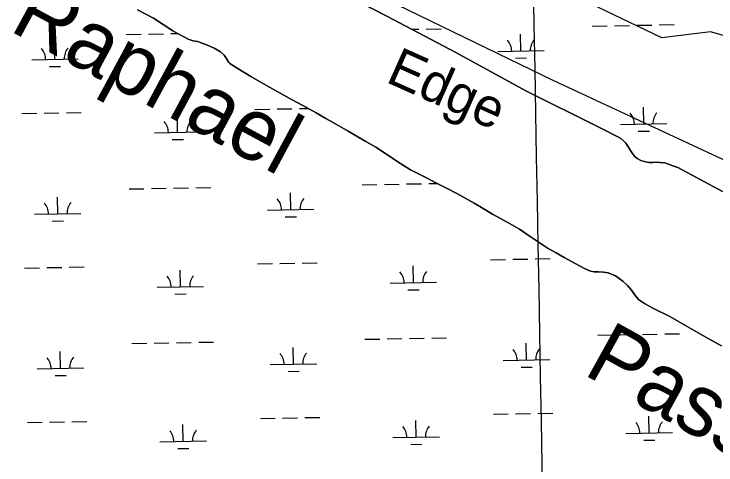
# Model space of a CAD drawing. Extents: x 3914892 to 3953151, y 242587 to 268572.
# Drawn here: x 3944486 to 3945998, y 255312 to 256282 of the extents above; entities that cross this region are included whole.
import ezdxf

# ---------------------------------------------------------------- set-up
doc = ezdxf.new("R2010")
doc.units = 0
for name, color, linetype in [('V-GRID-MAJR', 7, 'Continuous'), ('V-RIVR-IDEN', 7, 'Continuous'), ('V-SITE-VEGE', 7, 'Continuous'), ('V-TOPO-SHOR', 7, 'Continuous'), ('V-WETL-SWMP', 7, 'Continuous')]:
    doc.layers.add(name, color=color, linetype=linetype)

msp = doc.modelspace()

# ---------------------------------------------------------------- linework, layer by layer
at = {"layer": 'V-GRID-MAJR'}
msp.add_spline([(3945747.7320000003, 248496.181), (3945637.58, 254554.14), (3945527.394, 260614.022), (3945417.207, 266673.895), (3945417.1720000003, 266675.828)], degree=3, dxfattribs=at)
at = {"layer": 'V-SITE-VEGE'}
for points in [[(3944759.9378782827, 256570.00442922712), (3945646.8799144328, 256139.57667638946), (3946207.740319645, 255878.71137163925)], [(3946077.3076672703, 256217.8362678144), (3945986.004810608, 256243.92279828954), (3945881.6586887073, 256230.87953305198), (3945229.495426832, 256543.91789875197)]]:
    msp.add_lwpolyline(points, dxfattribs=at)
at = {"layer": 'V-TOPO-SHOR'}
for points in [[(3945132.261, 256358.837), (3945289.021, 256277.80000000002), (3945437.548, 256199.689), (3945588.24, 256117.038), (3945744.181, 256039.80000000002), (3945792.5300000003, 256014.82200000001), (3945799.2860000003, 256008.641), (3945803.737, 256003.94700000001), (3945809.571, 255995.659), (3945814.057, 255988.681), (3945818.157, 255981.89), (3945822.81, 255976.248), (3945828.407, 255971.192), (3945836.279, 255966.741), (3945846.407, 255964.228), (3945854.044, 255962.81900000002), (3945861.279, 255962.737), (3945869.6520000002, 255963.053), (3945877.268, 255962.977), (3945887.95, 255961.61500000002), (3945895.413, 255959.06100000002), (3945905.363, 255955.784), (3945916.0840000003, 255951.756), (3946012.045, 255900.46)], [(3946009.921, 255567.807), (3945987.457, 255580.41700000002), (3945959.424, 255596.178), (3945898.7430000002, 255630.869), (3945862.105, 255649.168), (3945843.8710000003, 255658.984), (3945831.176, 255667.741), (3945824.768, 255676.021), (3945816.406, 255687.701), (3945807.3000000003, 255698.226), (3945797.265, 255707.21300000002), (3945781.291, 255718.778), (3945765.773, 255725.208), (3945755.846, 255726.96300000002), (3945744.7970000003, 255727.369), (3945735.846, 255727.61500000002), (3945727.449, 255729.011), (3945716.144, 255733.791), (3945703.864, 255740.271), (3945671.231, 255758.05800000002), (3945653.565, 255768.075), (3945636.864, 255777.342), (3945613.019, 255793.16700000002), (3945593.782, 255806.39500000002), (3945575.127, 255818.872), (3945553.4220000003, 255831.682), (3945534.222, 255842.43600000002), (3945516.759, 255851.693), (3945496.782, 255863.38700000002), (3945477.3740000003, 255875.47), (3945439.561, 255895.84600000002), (3945417.873, 255907.513), (3945396.3850000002, 255918.42500000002), (3945372.792, 255930.25400000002), (3945339.984, 255947.087), (3945312.882, 255964.196), (3945288.265, 255980.77000000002), (3945265.77, 255995.473), (3945243.687, 256008.086), (3945206.046, 256029.797), (3945181.843, 256044.094), (3945158.037, 256057.255), (3945137.291, 256069.698), (3945108.502, 256085.06900000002), (3945085.464, 256097.858), (3945029.986, 256128.439), (3944995.9990000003, 256147.53900000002), (3944966.789, 256165.758), (3944951.224, 256175.424), (3944948.711, 256177.861), (3944944.6070000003, 256185.033), (3944939.145, 256193.711), (3944930.656, 256201.198), (3944918.3680000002, 256208.057), (3944903.035, 256214.871), (3944889.434, 256220.568), (3944881.592, 256222.926), (3944872.048, 256224.496), (3944861.333, 256228.144), (3944854.614, 256231.851), (3944838.111, 256240.551), (3944828.127, 256246.113), (3944786.591, 256273.66700000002), (3944752.433, 256291.62)]]:
    msp.add_lwpolyline(points, dxfattribs=at)
at = {"layer": 'V-WETL-SWMP'}
for p, q in [((3945289.0209999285, 256277.8000002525), (3945132.262000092, 256358.83599967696)), ((3944752.433, 256291.62), (3944786.591, 256273.66600000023)), ((3944786.591, 256273.66600000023), (3944828.127, 256246.11200000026)), ((3945437.548999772, 256199.6880008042), (3945289.0209999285, 256277.8000002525)), ((3945731.661831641, 256256.3151337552), (3945763.656711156, 256256.88757109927)), ((3945779.6541509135, 256257.1737897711), (3945811.649030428, 256257.7462271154)), ((3945827.6464701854, 256258.03244578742), (3945859.6413496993, 256258.6048831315)), ((3945875.638789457, 256258.89110180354), (3945907.6336689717, 256259.46353914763)), ((3944828.127, 256246.11200000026), (3944838.11, 256240.551)), ((3945343.0931530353, 256249.36304561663), (3945357.813662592, 256249.62641805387)), ((3945373.8111023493, 256249.9126367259), (3945405.805981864, 256250.48507407)), ((3944728.0064721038, 256238.3581754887), (3944760.001351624, 256238.9306128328)), ((3944775.998791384, 256239.21683150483), (3944807.993670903, 256239.78926884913)), ((3944823.9911106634, 256240.0754875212), (3944838.5189252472, 256240.33541235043)), ((3944838.11, 256240.551), (3944854.614, 256231.85)), ((3944854.614, 256231.85), (3944861.333, 256228.14400000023)), ((3944861.333, 256228.14400000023), (3944872.049, 256224.49700000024)), ((3945578.002275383, 256202.81580854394), (3945577.358283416, 256238.81004792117)), ((3944574.346915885, 256184.8588501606), (3944573.7029238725, 256220.85308962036)), ((3944872.049, 256224.497), (3944881.591, 256222.92600000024)), ((3944881.591, 256222.92600000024), (3944889.433, 256220.56900000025)), ((3944889.433, 256220.56900000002), (3944903.035, 256214.87100000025)), ((3944903.035, 256214.87100000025), (3944918.3680000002, 256208.05700000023)), ((3944918.3680000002, 256208.057), (3944930.6550000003, 256201.198)), ((3944930.6550000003, 256201.19800000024), (3944939.145, 256193.71000000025)), ((3945588.239999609, 256117.03800137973), (3945437.548999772, 256199.6880008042)), ((3945528.010276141, 256201.92137519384), (3945627.994274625, 256203.710241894)), ((3944524.354916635, 256183.96441681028), (3944624.3389151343, 256185.75328351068)), ((3944939.145, 256193.71000000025), (3944944.606, 256185.034)), ((3944944.606, 256185.034), (3944948.711, 256177.86100000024)), ((3945566.280235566, 256187.17261376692), (3945590.2763952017, 256187.6019417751)), ((3944562.624876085, 256169.21565534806), (3944586.621035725, 256169.64498335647)), ((3944948.711, 256177.86100000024), (3944951.223, 256175.424)), ((3944951.223, 256175.424), (3944966.789, 256165.757)), ((3944966.789, 256165.757), (3944996, 256147.53800000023)), ((3944996, 256147.53800000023), (3945029.985, 256128.439)), ((3945029.985, 256128.439), (3945085.464, 256097.858)), ((3945744.179999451, 256039.79900193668), (3945588.239999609, 256117.03800137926)), ((3945085.464, 256097.858), (3945108.502, 256085.068)), ((3945004.8432740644, 256077.1106148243), (3945036.8381535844, 256077.68305216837)), ((3945052.8355933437, 256077.9692708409), (3945084.830472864, 256078.54170818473)), ((3945100.827912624, 256078.827926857), (3945119.561862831, 256079.16310588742)), ((3945108.502, 256085.068), (3945137.29, 256069.698)), ((3945842.2919368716, 256045.65645081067), (3945841.6479449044, 256081.65069018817)), ((3944503.015586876, 256068.13214974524), (3944535.0104663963, 256068.7045870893)), ((3944551.0079061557, 256068.99080576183), (3944583.0027856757, 256069.56324310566)), ((3944599.0002254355, 256069.84946177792), (3944630.9951049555, 256070.42189912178)), ((3944838.6365776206, 256027.69949205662), (3944837.9925856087, 256063.6937315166)), ((3945137.29, 256069.698), (3945158.038, 256057.25400000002)), ((3945158.038, 256057.25400000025), (3945181.843, 256044.094)), ((3945792.2999376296, 256044.7620174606), (3945892.283936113, 256046.55088416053)), ((3945181.843, 256044.094), (3945206.046, 256029.797)), ((3945206.046, 256029.797), (3945243.687, 256008.087)), ((3945792.530999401, 256014.8230021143), (3945744.179999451, 256039.79900193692)), ((3945830.5698970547, 256030.01325603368), (3945854.56605669, 256030.44258404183)), ((3944788.644578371, 256026.8050587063), (3944888.62857687, 256028.59392540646)), ((3945799.2869993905, 256008.6410021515), (3945792.530999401, 256014.8230021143)), ((3944826.914537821, 256012.05629724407), (3944850.9106974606, 256012.48562525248)), ((3945243.687, 256008.08700000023), (3945265.77, 255995.47300000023)), ((3945803.7369993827, 256003.9480021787), (3945799.28699939, 256008.6410021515)), ((3945809.5719993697, 255995.65900222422), (3945803.7369993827, 256003.9480021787)), ((3945265.77, 255995.47300000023), (3945288.265, 255980.77000000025)), ((3945814.055999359, 255988.68200226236), (3945809.5719993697, 255995.65900222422)), ((3945818.1559993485, 255981.89000229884), (3945814.055999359, 255988.68200226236)), ((3945288.265, 255980.77000000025), (3945312.883, 255964.19600000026)), ((3945822.8099993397, 255976.24800233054), (3945818.1559993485, 255981.89000229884)), ((3945828.406999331, 255971.19200236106), (3945822.8099993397, 255976.24800233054)), ((3945836.2789993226, 255966.7410023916), (3945828.406999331, 255971.19200236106)), ((3945312.883, 255964.19600000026), (3945339.984, 255947.08700000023)), ((3945846.406999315, 255964.22800241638), (3945836.2789993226, 255966.7410023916)), ((3945854.0439993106, 255962.81900243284), (3945846.406999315, 255964.22800241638)), ((3945861.2789993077, 255962.7370024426), (3945854.0439993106, 255962.81900243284)), ((3945869.6509993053, 255963.05300245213), (3945861.2789993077, 255962.7370024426)), ((3945877.267999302, 255962.9770024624), (3945869.6509993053, 255963.05300245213)), ((3945887.9499992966, 255961.61500248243), (3945877.267999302, 255962.9770024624)), ((3945895.4129992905, 255959.06100250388), (3945887.9499992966, 255961.61500248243)), ((3945905.361999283, 255955.78400253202), (3945895.4129992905, 255959.06100250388)), ((3945916.0839992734, 255951.75600256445), (3945905.361999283, 255955.78400253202)), ((3945339.984, 255947.08700000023), (3945372.792, 255930.25500000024)), ((3946012.0449991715, 255900.46000292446), (3945916.0839992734, 255951.75600256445)), ((3945372.792, 255930.255), (3945396.386, 255918.424)), ((3944877.9345422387, 255908.3123765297), (3944909.9294217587, 255908.88481387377)), ((3945235.785271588, 255914.71487355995), (3945267.780151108, 255915.28731090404)), ((3945283.777590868, 255915.57352957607), (3945315.7724703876, 255916.1459669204)), ((3945331.769910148, 255916.43218559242), (3945363.764789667, 255917.00462293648)), ((3945379.762229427, 255917.29084160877), (3945397.9759342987, 255917.61671265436)), ((3945396.386, 255918.424), (3945417.873, 255907.514)), ((3944733.9575843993, 255905.73640848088), (3944765.9524639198, 255906.30884582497)), ((3944781.9499036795, 255906.595064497), (3944813.9447831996, 255907.16750184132)), ((3944829.942222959, 255907.45372051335), (3944861.937102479, 255908.0261578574)), ((3945082.1257153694, 255861.21554823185), (3945081.481723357, 255897.2097876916)), ((3945417.873, 255907.51400000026), (3945439.561, 255895.84500000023)), ((3945439.561, 255895.84500000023), (3945477.373, 255875.47100000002)), ((3944580.298028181, 255852.23708315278), (3944579.654036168, 255888.23132261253)), ((3945477.373, 255875.47100000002), (3945496.7830000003, 255863.38700000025)), ((3945496.7830000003, 255863.38700000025), (3945516.758, 255851.69300000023)), ((3944530.306028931, 255851.34264980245), (3944630.2900274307, 255853.13151650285)), ((3945032.1337161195, 255860.32111488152), (3945132.117714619, 255862.10998158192)), ((3945516.758, 255851.69300000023), (3945534.222, 255842.43600000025)), ((3944568.5759883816, 255836.59388834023), (3944592.572148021, 255837.02321634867)), ((3945070.4036755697, 255845.5723534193), (3945094.399835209, 255846.00168142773)), ((3945534.222, 255842.43600000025), (3945553.421, 255831.68200000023)), ((3945553.421, 255831.682), (3945575.127, 255818.871)), ((3945575.127, 255818.871), (3945593.781, 255806.39500000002)), ((3945593.781, 255806.39500000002), (3945613.018, 255793.16700000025)), ((3945613.018, 255793.16700000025), (3945636.863, 255777.34200000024)), ((3945636.863, 255777.34200000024), (3945653.565, 255768.07400000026)), ((3945653.565, 255768.07400000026), (3945671.231, 255758.05800000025)), ((3945671.231, 255758.05800000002), (3945703.863, 255740.271)), ((3945010.7943863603, 255744.48884781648), (3945042.789265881, 255745.06128516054)), ((3945058.78670564, 255745.34750383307), (3945090.7815851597, 255745.9199411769)), ((3945106.7790249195, 255746.2061598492), (3945138.7739044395, 255746.778597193)), ((3945512.6220735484, 255753.46731289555), (3945544.616953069, 255754.0397502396)), ((3945560.614392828, 255754.32596891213), (3945592.6092723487, 255754.89840625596)), ((3945608.606712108, 255755.18462492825), (3945640.601591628, 255755.75706227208)), ((3944508.9666991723, 255735.5103827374), (3944540.961578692, 255736.08282008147)), ((3944556.9590184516, 255736.369038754), (3944588.953897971, 255736.94147609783)), ((3944604.9513377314, 255737.22769477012), (3944636.946217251, 255737.80013211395)), ((3944844.587689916, 255695.0777250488), (3944843.9436979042, 255731.07196450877)), ((3945346.4153771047, 255704.05619012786), (3945345.7713850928, 255740.05042958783)), ((3945703.863, 255740.271), (3945716.144, 255733.79200000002)), ((3945716.144, 255733.79200000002), (3945727.449, 255729.011)), ((3945727.449, 255729.01100000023), (3945735.846, 255727.61400000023)), ((3945735.846, 255727.614), (3945744.798, 255727.36800000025)), ((3945744.798, 255727.36800000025), (3945755.846, 255726.96300000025)), ((3945755.846, 255726.96300000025), (3945765.773, 255725.20800000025)), ((3945765.773, 255725.20800000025), (3945781.29, 255718.77700000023)), ((3945781.29, 255718.77700000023), (3945797.265, 255707.21300000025)), ((3945296.423377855, 255703.16175677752), (3945396.407376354, 255704.9506234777)), ((3945797.265, 255707.21300000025), (3945807.3000000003, 255698.22500000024)), ((3945807.3000000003, 255698.225), (3945816.406, 255687.701)), ((3944794.5956906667, 255694.18329169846), (3944894.579689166, 255695.97215839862)), ((3945334.693337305, 255688.41299531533), (3945358.689496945, 255688.84232332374)), ((3945816.406, 255687.701), (3945824.768, 255676.022)), ((3944832.865650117, 255679.43453023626), (3944856.861809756, 255679.86385824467)), ((3945824.768, 255676.022), (3945831.1750000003, 255667.742)), ((3945831.1750000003, 255667.742), (3945843.8710000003, 255658.98400000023)), ((3945843.8710000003, 255658.98400000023), (3945862.105, 255649.16800000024)), ((3945862.105, 255649.168), (3945898.7430000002, 255630.87000000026)), ((3945898.7430000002, 255630.87000000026), (3945959.424, 255596.17900000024)), ((3945743.5640710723, 255591.0715716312), (3945775.5589505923, 255591.64400897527)), ((3945791.5563903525, 255591.9302276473), (3945823.5512698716, 255592.50266499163)), ((3945839.548709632, 255592.78888366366), (3945871.5435891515, 255593.36132100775)), ((3945887.5410289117, 255593.64753968), (3945919.5359084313, 255594.21997702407)), ((3945959.424, 255596.17900000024), (3945987.457, 255580.41700000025)), ((3944883.885654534, 255575.69060952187), (3944915.8805340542, 255576.26304686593)), ((3945241.7363838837, 255582.09310655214), (3945273.731263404, 255582.6655438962)), ((3945289.7287031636, 255582.95176256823), (3945321.7235826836, 255583.52419991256)), ((3945337.7210224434, 255583.8104185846), (3945369.7159019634, 255584.38285592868)), ((3945385.713341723, 255584.66907460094), (3945417.7082212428, 255585.241511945)), ((3945987.457, 255580.41700000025), (3946009.921, 255567.80800000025)), ((3944739.908696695, 255573.11464147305), (3944771.9035762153, 255573.68707881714)), ((3944787.901015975, 255573.97329748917), (3944819.895895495, 255574.5457348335)), ((3944835.893335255, 255574.83195350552), (3944867.888214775, 255575.4043908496)), ((3945088.076827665, 255528.59378122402), (3945087.4328356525, 255564.58802068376)), ((3945589.9045148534, 255537.57224630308), (3945589.260522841, 255573.56648576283)), ((3944586.2491404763, 255519.61531614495), (3944585.6051484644, 255555.6095556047)), ((3945539.9125156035, 255536.67781295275), (3945639.896514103, 255538.46667965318)), ((3944536.257141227, 255518.72088279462), (3944636.2411397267, 255520.50974949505)), ((3945038.084828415, 255527.69934787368), (3945138.0688269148, 255529.4882145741)), ((3945578.1824750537, 255521.92905149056), (3945602.1786346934, 255522.35837949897)), ((3944574.527100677, 255503.97212133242), (3944598.523260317, 255504.40144934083)), ((3945076.3547878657, 255512.9505864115), (3945100.350947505, 255513.3799144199)), ((3945016.745498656, 255411.8670808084), (3945048.740378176, 255412.43951815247)), ((3945064.7378179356, 255412.725736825), (3945096.7326974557, 255413.29817416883)), ((3945112.730137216, 255413.58439284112), (3945144.725016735, 255414.15683018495)), ((3945518.5731858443, 255420.84554588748), (3945550.5680653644, 255421.41798323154)), ((3945566.565505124, 255421.70420190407), (3945598.5603846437, 255422.2766392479)), ((3945614.557824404, 255422.5628579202), (3945646.552703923, 255423.13529526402)), ((3945854.1941765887, 255380.41288819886), (3945853.550184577, 255416.40712765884)), ((3944514.9178114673, 255402.88861572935), (3944546.912690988, 255403.4610530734)), ((3944562.910130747, 255403.74727174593), (3944594.905010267, 255404.31970908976)), ((3944610.902450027, 255404.60592776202), (3944642.897329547, 255405.17836510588)), ((3944850.5388022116, 255362.45595804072), (3944849.8948101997, 255398.4501975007)), ((3945352.3664894, 255371.4344231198), (3945351.722497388, 255407.42866257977)), ((3945804.2021773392, 255379.51845484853), (3945904.1861758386, 255381.3073215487)), ((3945302.3744901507, 255370.53998976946), (3945402.35848865, 255372.32885646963)), ((3945842.4721367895, 255364.76969338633), (3945866.4682964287, 255365.19902139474)), ((3944800.546802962, 255361.5615246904), (3944900.530801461, 255363.35039139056)), ((3945340.6444496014, 255355.79122830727), (3945364.6406092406, 255356.22055631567)), ((3944838.8167624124, 255346.8127632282), (3944862.8129220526, 255347.2420912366))]:
    msp.add_line(p, q, dxfattribs=at)
for centre, radius, start, end in [((3945522.7596853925, 256202.30231326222), 35.24628790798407, 0.25317973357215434, 41.79683806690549), ((3945633.227878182, 256204.27875823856), 35.246287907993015, 140.2531767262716, 181.79683505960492), ((3944519.104325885, 256184.34535487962), 35.24628790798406, 0.25317973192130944, 41.79683806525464), ((3944629.572518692, 256186.3217998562), 35.24628790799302, 140.25317672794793, 181.79683506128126), ((3945787.049346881, 256045.14295552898), 35.24628790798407, 0.25317973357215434, 41.79683806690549), ((3945897.51753967, 256047.11940050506), 35.246287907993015, 140.2531767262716, 181.79683505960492), ((3944783.3939876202, 256027.18599677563), 35.24628790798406, 0.25317973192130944, 41.79683806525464), ((3944893.8621804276, 256029.1624417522), 35.24628790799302, 140.25317672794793, 181.79683506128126), ((3945026.883125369, 255860.70205295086), 35.24628790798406, 0.25317973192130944, 41.79683806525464), ((3945137.3513181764, 255862.67849792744), 35.24628790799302, 140.25317672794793, 181.79683506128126), ((3944525.055438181, 255851.7235878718), 35.24628790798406, 0.25317973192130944, 41.79683806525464), ((3944635.5236309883, 255853.70003284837), 35.24628790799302, 140.25317672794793, 181.79683506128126), ((3945291.1727871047, 255703.54269484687), 35.24628790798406, 0.25317973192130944, 41.79683806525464), ((3945401.6409799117, 255705.51913982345), 35.24628790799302, 140.25317672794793, 181.79683506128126), ((3944789.345099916, 255694.5642297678), 35.24628790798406, 0.25317973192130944, 41.79683806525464), ((3944899.8132927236, 255696.54067474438), 35.24628790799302, 140.25317672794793, 181.79683506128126), ((3945534.6619248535, 255537.0587510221), 35.24628790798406, 0.25317973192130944, 41.79683806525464), ((3945645.1301176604, 255539.03519599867), 35.24628790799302, 140.25317672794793, 181.79683506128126), ((3945032.8342376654, 255528.08028594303), 35.24628790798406, 0.25317973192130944, 41.79683806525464), ((3945143.3024304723, 255530.0567309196), 35.24628790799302, 140.25317672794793, 181.79683506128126), ((3944531.006550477, 255519.10182086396), 35.24628790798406, 0.25317973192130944, 41.79683806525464), ((3944641.4747432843, 255521.07826584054), 35.24628790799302, 140.25317672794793, 181.79683506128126), ((3945297.1238994, 255370.9209278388), 35.24628790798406, 0.25317973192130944, 41.79683806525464), ((3945407.592092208, 255372.89737281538), 35.24628790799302, 140.25317672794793, 181.79683506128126), ((3945798.9515865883, 255379.89939291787), 35.24628790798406, 0.25317973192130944, 41.79683806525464), ((3945909.419779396, 255381.87583789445), 35.24628790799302, 140.25317672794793, 181.79683506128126), ((3944795.2962122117, 255361.94246275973), 35.24628790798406, 0.25317973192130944, 41.79683806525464), ((3944905.7644050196, 255363.9189077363), 35.24628790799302, 140.25317672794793, 181.79683506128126)]:
    msp.add_arc(centre, radius, start, end, dxfattribs=at)

# ---------------------------------------------------------------- texts
at = {"layer": 'V-RIVR-IDEN'}
for s, height, rotation, p in [('Raphael', 132.99973599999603, 331.6174320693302, (3944473.397335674, 256247.88818131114)), ('Edge', 82.99983200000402, 335.93722500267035, (3945284.3103914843, 256137.00570085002)), ('Pass', 132.99973599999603, 331.0515134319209, (3945709.4691594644, 255507.9959064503))]:
    msp.add_text(s, height=height, rotation=rotation, dxfattribs=at).set_placement(p)

doc.saveas('drawing.dxf')
